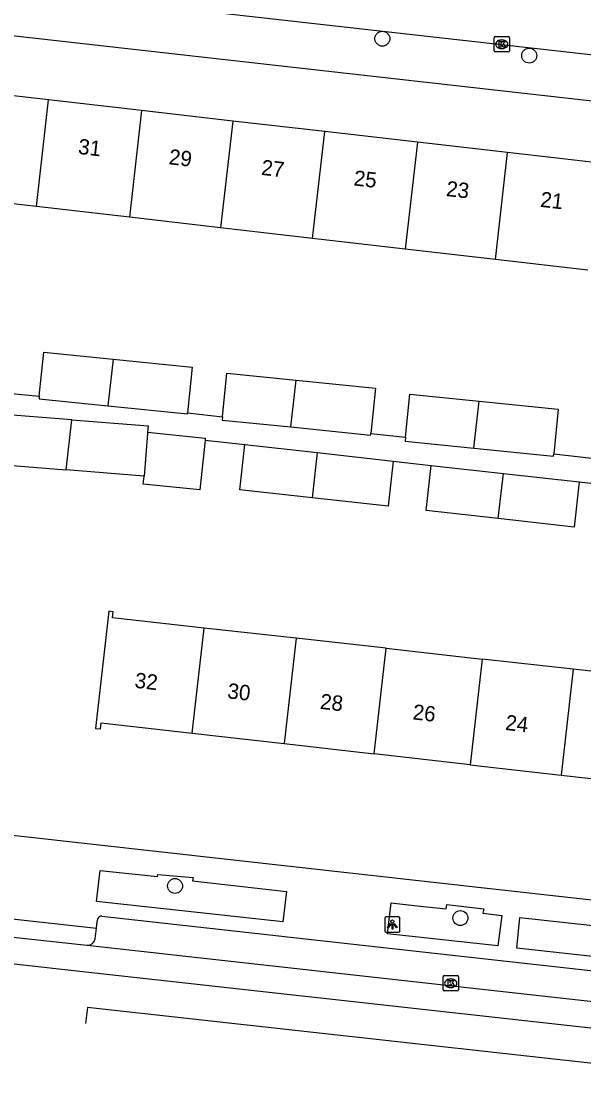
# Model space of a CAD drawing. Extents: x 162026 to 163499, y 387297 to 388169.
# Drawn here: x 162793.9 to 162830.6, y 387336.4 to 387406.2 of the extents above; entities that cross this region are included whole.
import ezdxf

# ---------------------------------------------------------------- set-up
doc = ezdxf.new("R2010")
doc.units = 0
for name, color, linetype in [('IMGEO_Boom', 7, 'Continuous'), ('IMGEO_Kolk', 7, 'Continuous'), ('IMGEO_Lichtpunt', 7, 'Continuous'), ('IMGEO_Pand', 7, 'Continuous'), ('IMGEO_Pand_nummerreeks', 7, 'Continuous'), ('IMGEO_Rijbaan_lokaal_gesloten', 7, 'Continuous'), ('IMGEO_Rijbaan_lokaal_open', 7, 'Continuous'), ('IMGEO_Voetpad_open', 7, 'Continuous')]:
    doc.layers.add(name, color=color, linetype=linetype)

msp = doc.modelspace()

# ---------------------------------------------------------------- linework, layer by layer
at = {"layer": 'IMGEO_Boom'}
for centre in [(162817.444, 387405.061), (162827.029, 387403.953), (162803.911, 387349.713), (162822.539, 387347.618)]:
    msp.add_circle(centre, 0.489, dxfattribs=at)
at = {"layer": 'IMGEO_Kolk'}
for p, q in [((162824.739, 387404.272), (162824.739, 387405.124)), ((162824.814, 387405.198), (162825.666, 387405.198)), ((162825.74, 387405.124), (162825.74, 387404.272)), ((162825.25, 387404.418), (162825.225, 387404.418)), ((162825.227, 387404.978), (162825.252, 387404.978)), ((162825.666, 387404.198), (162824.814, 387404.198)), ((162821.411, 387342.934), (162821.411, 387343.786)), ((162821.486, 387343.86), (162822.338, 387343.86)), ((162822.412, 387343.786), (162822.412, 387342.934)), ((162821.922, 387343.08), (162821.897, 387343.08)), ((162821.899, 387343.64), (162821.924, 387343.64)), ((162822.338, 387342.86), (162821.486, 387342.86))]:
    msp.add_line(p, q, dxfattribs=at)
for points in [[(162824.739, 387404.272), (162824.739, 387405.124)], [(162824.814, 387405.198), (162825.666, 387405.198)], [(162825.74, 387405.124), (162825.74, 387404.272)], [(162825.06, 387404.898), (162825.183, 387404.898), (162825.183, 387404.747), (162825.313, 387404.898), (162825.477, 387404.898), (162825.331, 387404.747), (162825.484, 387404.498), (162825.332, 387404.498), (162825.247, 387404.662), (162825.183, 387404.595), (162825.183, 387404.498), (162825.06, 387404.498), (162825.06, 387404.898)], [(162825.666, 387404.198), (162824.814, 387404.198)], [(162821.411, 387342.934), (162821.411, 387343.786)], [(162821.486, 387343.86), (162822.338, 387343.86)], [(162822.412, 387343.786), (162822.412, 387342.934)], [(162821.732, 387343.56), (162821.855, 387343.56), (162821.855, 387343.409), (162821.985, 387343.56), (162822.149, 387343.56), (162822.003, 387343.409), (162822.156, 387343.16), (162822.004, 387343.16), (162821.919, 387343.324), (162821.855, 387343.257), (162821.855, 387343.16), (162821.732, 387343.16), (162821.732, 387343.56)], [(162822.338, 387342.86), (162821.486, 387342.86)]]:
    msp.add_lwpolyline(points, dxfattribs=at)
for centre, start, end in [((162824.816, 387405.122), 91.55205, 178.44795), ((162824.816, 387405.122), 91.55205, 178.44795), ((162825.664, 387405.122), 1.55205, 88.44795), ((162825.664, 387405.122), 1.55205, 88.44795), ((162824.816, 387404.274), 181.55205, 268.44795), ((162824.816, 387404.274), 181.55205, 268.44795), ((162825.664, 387404.274), 271.55205, 358.44795), ((162825.664, 387404.274), 271.55205, 358.44795), ((162821.488, 387343.784), 91.55205, 178.44795), ((162821.488, 387343.784), 91.55205, 178.44795), ((162822.336, 387343.784), 1.55205, 88.44795), ((162822.336, 387343.784), 1.55205, 88.44795), ((162821.488, 387342.936), 181.55205, 268.44795), ((162821.488, 387342.936), 181.55205, 268.44795), ((162822.336, 387342.936), 271.55205, 358.44795), ((162822.336, 387342.936), 271.55205, 358.44795)]:
    msp.add_arc(centre, 0.0765, start, end, dxfattribs=at)
for centre, major_axis, ratio, start_param, end_param in [((162825.226, 387404.698), (-0.387, 0.002), 0.722429, 4.712389, 7.853982), ((162825.251, 387404.698), (-0.39, 0.002), 0.717154, 1.570796, 4.712389), ((162821.898, 387343.36), (-0.387, 0.002), 0.722429, 4.712389, 7.853982), ((162821.923, 387343.36), (-0.39, 0.002), 0.717154, 1.570796, 4.712389)]:
    msp.add_ellipse(centre, major_axis=major_axis, ratio=ratio, start_param=start_param, end_param=end_param, dxfattribs=at)
at = {"layer": 'IMGEO_Lichtpunt'}
for p, q in [((162817.601, 387347.597), (162817.601, 387346.79)), ((162817.601, 387347.597), (162817.601, 387346.79)), ((162818.503, 387347.692), (162817.695, 387347.692)), ((162818.503, 387347.692), (162817.695, 387347.692)), ((162818.597, 387346.79), (162818.597, 387347.597)), ((162818.597, 387346.79), (162818.597, 387347.597)), ((162817.695, 387346.696), (162818.503, 387346.696)), ((162817.695, 387346.696), (162818.503, 387346.696))]:
    msp.add_line(p, q, dxfattribs=at)
for points in [[(162817.975, 387347.261), (162818.014, 387347.233), (162817.826, 387346.971), (162817.788, 387346.998), (162817.975, 387347.261)], [(162818.077, 387347.213), (162818.124, 387347.213), (162818.124, 387346.891), (162818.077, 387346.891), (162818.077, 387347.213)], [(162818.187, 387347.233), (162818.225, 387347.26), (162818.412, 387346.998), (162818.373, 387346.97), (162818.187, 387347.233)]]:
    msp.add_lwpolyline(points, dxfattribs=at)
msp.add_circle((162818.1, 387347.395), 0.0994, dxfattribs=at)
for centre, start, end in [((162817.695, 387347.597), 90, 180), ((162817.695, 387347.597), 90, 180), ((162818.503, 387347.597), 0, 90), ((162818.503, 387347.597), 0, 90), ((162817.695, 387346.79), 180, 270), ((162817.695, 387346.79), 180, 270), ((162818.503, 387346.79), 270, 0), ((162818.503, 387346.79), 270, 360)]:
    msp.add_arc(centre, 0.0946, start, end, dxfattribs=at)
at = {"layer": 'IMGEO_Pand'}
for points in [[(162795.663, 387401.058), (162789.561, 387401.757)], [(162794.865, 387394.095), (162795.663, 387401.058)], [(162801.729, 387400.363), (162795.663, 387401.058)], [(162801.729, 387400.363), (162800.931, 387393.395)], [(162807.689, 387399.68), (162801.729, 387400.363)], [(162807.689, 387399.68), (162806.891, 387392.708)], [(162813.686, 387398.993), (162807.689, 387399.68)], [(162812.887, 387392.017), (162813.686, 387398.993)], [(162819.744, 387398.299), (162813.686, 387398.993)], [(162819.744, 387398.299), (162818.945, 387391.318)], [(162825.624, 387397.625), (162819.744, 387398.299)], [(162824.824, 387390.64), (162825.624, 387397.625)], [(162831.664, 387396.933), (162825.624, 387397.625)], [(162794.865, 387394.095), (162788.764, 387394.798)], [(162800.931, 387393.395), (162794.865, 387394.095)], [(162806.891, 387392.708), (162800.931, 387393.395)], [(162812.887, 387392.017), (162806.891, 387392.708)], [(162818.945, 387391.318), (162812.887, 387392.017)], [(162824.824, 387390.64), (162818.945, 387391.318)], [(162830.863, 387389.944), (162824.824, 387390.64)], [(162795.053, 387381.704), (162795.346, 387384.59), (162799.87, 387384.132)], [(162799.87, 387384.132), (162799.52, 387381.076)], [(162799.87, 387384.132), (162805.036, 387383.608), (162804.733, 387380.62)], [(162807.013, 387380.365), (162807.302, 387383.212), (162811.826, 387382.754)], [(162811.476, 387379.698), (162811.826, 387382.754)], [(162811.826, 387382.754), (162816.992, 387382.23), (162816.693, 387379.281)], [(162795.053, 387381.704), (162795.035, 387381.53), (162799.52, 387381.076)], [(162818.954, 387379.028), (162819.239, 387381.835), (162823.763, 387381.377)], [(162823.413, 387378.321), (162823.763, 387381.377)], [(162823.763, 387381.377), (162828.929, 387380.853), (162828.634, 387377.945)], [(162799.52, 387381.076), (162804.726, 387380.548), (162804.733, 387380.62)], [(162792.447, 387380.384), (162792.201, 387377.259), (162796.804, 387376.895)], [(162797.176, 387380.172), (162792.46, 387380.544), (162792.447, 387380.384)], [(162796.804, 387376.895), (162797.176, 387380.172)], [(162797.176, 387380.172), (162802.153, 387379.779), (162802.12, 387379.358)], [(162807.013, 387380.365), (162806.991, 387380.152), (162811.476, 387379.698)], [(162802.12, 387379.358), (162802.113, 387379.276), (162801.894, 387376.493)], [(162802.12, 387379.358), (162805.89, 387378.961), (162805.877, 387378.845)], [(162811.476, 387379.698), (162816.682, 387379.17), (162816.693, 387379.281)], [(162805.877, 387378.845), (162805.526, 387375.589), (162801.832, 387375.961), (162801.894, 387376.493)], [(162812.859, 387375.071), (162808.142, 387375.596), (162808.471, 387378.548)], [(162808.471, 387378.548), (162813.196, 387378.022)], [(162818.954, 387379.028), (162818.928, 387378.775), (162823.413, 387378.321)], [(162813.196, 387378.022), (162812.859, 387375.071)], [(162813.196, 387378.022), (162818.149, 387377.47)], [(162823.413, 387378.321), (162828.619, 387377.793), (162828.634, 387377.945)], [(162818.149, 387377.47), (162817.82, 387374.518), (162812.859, 387375.071)], [(162825.015, 387373.713), (162820.295, 387374.239), (162820.624, 387377.191)], [(162820.624, 387377.191), (162825.352, 387376.664)], [(162801.894, 387376.493), (162796.804, 387376.895)], [(162825.015, 387373.713), (162825.352, 387376.664)], [(162825.352, 387376.664), (162830.302, 387376.113)], [(162830.302, 387376.113), (162829.973, 387373.161), (162825.015, 387373.713)], [(162805.807, 387366.565), (162799.84, 387367.231), (162799.885, 387367.628), (162799.586, 387367.662), (162799.28, 387364.979), (162798.713, 387360.011), (162799.044, 387359.973), (162799.091, 387360.38), (162805.025, 387359.703)], [(162805.025, 387359.703), (162805.807, 387366.565)], [(162811.813, 387365.894), (162805.807, 387366.565)], [(162811.813, 387365.894), (162811.029, 387359.018)], [(162817.691, 387365.238), (162811.813, 387365.894)], [(162816.905, 387358.348), (162817.691, 387365.238)], [(162817.691, 387365.238), (162823.966, 387364.537)], [(162823.966, 387364.537), (162823.177, 387357.633)], [(162829.909, 387363.873), (162823.966, 387364.537)], [(162829.909, 387363.873), (162829.119, 387356.955)], [(162835.714, 387363.225), (162829.909, 387363.873)], [(162805.025, 387359.703), (162811.029, 387359.018)], [(162811.029, 387359.018), (162816.905, 387358.348)], [(162823.177, 387357.633), (162816.905, 387358.348)], [(162823.177, 387357.633), (162829.119, 387356.955)], [(162829.119, 387356.955), (162834.922, 387356.293)]]:
    msp.add_lwpolyline(points, dxfattribs=at)
at = {"layer": 'IMGEO_Rijbaan_lokaal_gesloten'}
for points in [[(162846.767, 387338.679), (162797.903, 387344.105), (162789.305, 387345.06), (162732.625, 387351.416)], [(162787.132, 387347.052), (162798.162, 387345.845), (162798.186, 387345.841)], [(162798.186, 387345.841), (162847.033, 387340.397)], [(162846.526, 387336.411), (162798.201, 387341.781), (162798.079, 387340.721)]]:
    msp.add_lwpolyline(points, dxfattribs=at)
at = {"layer": 'IMGEO_Rijbaan_lokaal_open'}
msp.add_lwpolyline([(162854.859, 387401.333), (162801.201, 387407.367)], dxfattribs=at)
at = {"layer": 'IMGEO_Voetpad_open'}
for points in [[(162785.515, 387404.713), (162788.231, 387405.846), (162850.466, 387398.828)], [(162792.559, 387381.951), (162795.053, 387381.704)], [(162804.733, 387380.62), (162807.013, 387380.365)], [(162816.693, 387379.281), (162818.954, 387379.028)], [(162805.877, 387378.845), (162808.471, 387378.548)], [(162828.634, 387377.945), (162831.123, 387377.666)], [(162818.149, 387377.47), (162820.624, 387377.191)], [(162830.302, 387376.113), (162832.372, 387375.879)], [(162847.285, 387346.986), (162731.718, 387359.894)], [(162810.958, 387347.367), (162798.796, 387348.704), (162799.022, 387350.729), (162802.769, 387350.324), (162802.794, 387350.472), (162805.086, 387350.277), (162805.055, 387350.043), (162811.195, 387349.344), (162810.958, 387347.367)], [(162824.992, 387345.8), (162817.782, 387346.597), (162818.015, 387348.614), (162819.715, 387348.408), (162821.616, 387348.213), (162821.653, 387348.504), (162824.062, 387348.221), (162824.004, 387347.943), (162825.237, 387347.79), (162824.992, 387345.8)], [(162786.778, 387348.297), (162798.777, 387346.948)], [(162798.777, 387346.948), (162798.809, 387347.2), (162798.848, 387347.51)], [(162799.13, 387347.75), (162846.489, 387342.474)], [(162837.098, 387344.462), (162826.213, 387345.659), (162826.419, 387347.654), (162837.337, 387346.448), (162837.098, 387344.462)], [(162798.691, 387346.265), (162798.777, 387346.948)]]:
    msp.add_lwpolyline(points, dxfattribs=at)
for centre, radius, start, end in [((162799.093, 387347.476), 0.248, 152.81391, 172.06555), ((162799.128, 387347.467), 0.283, 89.6191, 154.51183), ((162798.198, 387346.339), 0.498, 268.58478, 351.44913)]:
    msp.add_arc(centre, radius, start, end, dxfattribs=at)

# ---------------------------------------------------------------- texts
at = {"layer": 'IMGEO_Pand_nummerreeks'}
for s, rotation, p in [('31', 353.46316, (162797.553, 387397.54)), ('29', 353.46316, (162803.474, 387396.862)), ('27', 353.46316, (162809.507, 387396.171)), ('25', 353.46316, (162815.54, 387395.48)), ('23', 353.46316, (162821.573, 387394.788)), ('21', 353.46316, (162827.718, 387394.084)), ('32', 353.49251, (162801.245, 387362.67)), ('30', 353.49251, (162807.297, 387361.979)), ('28', 353.49251, (162813.344, 387361.29)), ('26', 353.49251, (162819.388, 387360.601)), ('24', 353.49251, (162825.435, 387359.911))]:
    msp.add_text(s, height=1, rotation=rotation, dxfattribs=at).set_placement(p)

doc.saveas('drawing.dxf')
